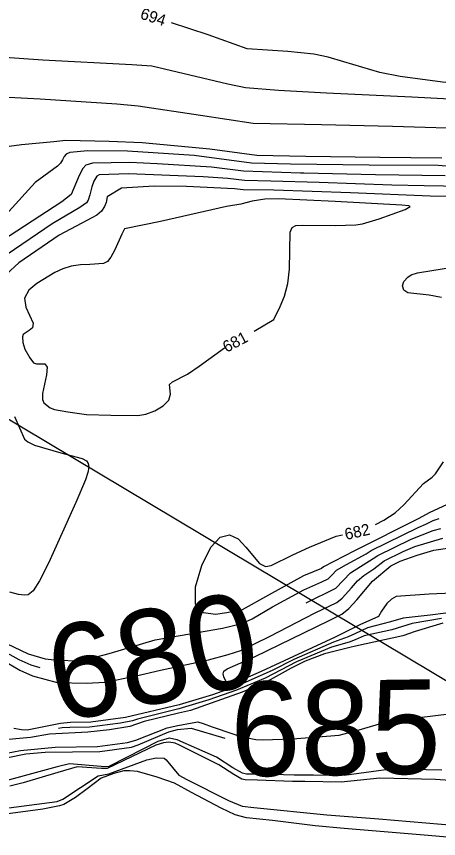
# Model space of a CAD drawing. Extents: x -291892836 to 2945206, y -477993085 to 1832792.
# Drawn here: x 1851221.7 to 1851369.4, y 543626.8 to 543914.3 of the extents above; entities that cross this region are included whole.
import ezdxf

# ---------------------------------------------------------------- set-up
doc = ezdxf.new("R2010")
doc.units = 0
for name, color, linetype in [('DT_X_Contour_Minor', 7, 'Continuous'), ('DT_X_Terrain_Ground_Line', 7, 'Continuous'), ('Level 19', 7, 'Continuous'), ('Level 40', 7, 'Continuous')]:
    doc.layers.add(name, color=color, linetype=linetype)

msp = doc.modelspace()

# ---------------------------------------------------------------- linework, layer by layer
at = {"layer": 'DT_X_Contour_Minor'}
for points in [[(1851546.78, 543877.22), (1851528.41, 543878.01), (1851496.64, 543879.6), (1851492.72, 543880.44), (1851469.69, 543882.49), (1851448.55, 543884.11), (1851427.74, 543885.52), (1851397.89, 543888.44), (1851370.79, 543891.24), (1851356.01, 543893.23), (1851348.91, 543894.66), (1851336.31, 543898.35), (1851330.82, 543899.96), (1851325.81, 543901.03), (1851316.66, 543902.01), (1851302.47, 543902.95), (1851288.79, 543907.83), (1851276.02, 543912.01)], [(1851546.26, 543873.94), (1851523.28, 543874.9), (1851497.4, 543876.18), (1851494, 543876.89), (1851489.54, 543878.1), (1851479.49, 543879.12), (1851454.46, 543881.19), (1851445.02, 543881.55), (1851415, 543883.26), (1851391.06, 543884.42), (1851360.06, 543886), (1851330.21, 543887.45), (1851313.39, 543888.38), (1851301.85, 543889.32), (1851295.7, 543890.62), (1851269.11, 543896.87), (1851262.08, 543897.3), (1851231.01, 543898.91), (1851216.03, 543900.01)], [(1851203.38, 543886.9), (1851230.06, 543885.46), (1851256.87, 543883.74), (1851264.27, 543883.01), (1851286.17, 543879.69), (1851304.49, 543876.97), (1851328.42, 543876.52), (1851353.29, 543875.93), (1851383.7, 543874.97), (1851404.21, 543874.35)], [(1851217.43, 543868.64), (1851223.5, 543869.51), (1851234.81, 543870.51), (1851239.01, 543871.01), (1851254.2, 543870.65), (1851265.75, 543870.19), (1851289.36, 543867.93), (1851305.81, 543865.7), (1851323.01, 543865.39), (1851348.82, 543865.07), (1851370.5, 543864.84)], [(1851387.95, 543860.65), (1851369.25, 543862.09), (1851345.16, 543862.22), (1851317.57, 543862.63), (1851303.97, 543862.95), (1851283.94, 543865.66), (1851260.53, 543867.15), (1851246.73, 543867.22), (1851240.4, 543866.67), (1851239.16, 543866.13), (1851238.45, 543865.27), (1851237.79, 543864.11)], [(1851237.79, 543864.11), (1851237.16, 543863), (1851236.08, 543861.94), (1851228.29, 543856.2), (1851219.07, 543846.08), (1851213.44, 543839.9), (1851209.27, 543836.13), (1851206.28, 543832.85), (1851201.56, 543826.94)], [(1851322.32, 543859.46), (1851321.14, 543859.49), (1851301.18, 543860.12), (1851289.93, 543861.55), (1851270.98, 543862.77), (1851261.35, 543863.14), (1851248.34, 543862.93), (1851245.98, 543862.2), (1851244.92, 543861.13), (1851243.71, 543858.65), (1851240.85, 543851.95), (1851237.55, 543849.47), (1851234.91, 543847.72), (1851216.9, 543835.9)], [(1851364.35, 543855.07), (1851353.07, 543855.27), (1851327.62, 543856.13), (1851310.69, 543856.62), (1851301.47, 543856.85), (1851295.67, 543857.58), (1851287.02, 543858.15), (1851260.93, 543859.2), (1851250.64, 543858.86), (1851249.86, 543858.39), (1851248.77, 543856.66), (1851248.16, 543854.65), (1851247.39, 543851.82), (1851246.83, 543850.04), (1851246.18, 543849.07), (1851243.89, 543847.43), (1851234.28, 543841.69), (1851218.5, 543830.97)], [(1851371.75, 543858.47), (1851347.29, 543858.87), (1851322.32, 543859.46)], [(1851379.66, 543851.34), (1851366.43, 543851.37), (1851338.61, 543852.56), (1851311.8, 543853.54), (1851301.07, 543853.66), (1851298.04, 543853.96), (1851281.17, 543854.75), (1851269.93, 543854.95), (1851258.51, 543854.21), (1851253.44, 543851.19), (1851253.08, 543849.21), (1851252.55, 543847.74), (1851251.5, 543846.2), (1851249.84, 543844.8), (1851244.65, 543841.91), (1851236.72, 543837.72), (1851222.62, 543828.14), (1851218.23, 543824.17)], [(1851377.93, 543854.83), (1851364.35, 543855.07)], [(1851304.95, 543804.21), (1851311.75, 543808.25), (1851314.03, 543812.78), (1851315.49, 543816.42), (1851316.67, 543820.89), (1851317.22, 543825.86), (1851317.47, 543838.86), (1851318.22, 543840.43), (1851319.49, 543841.2), (1851321.93, 543841.24), (1851333.25, 543841.12), (1851340.44, 543841.39), (1851342.8, 543841.77), (1851348.61, 543843.52), (1851357.72, 543846.76), (1851359.43, 543847.76), (1851359.04, 543848), (1851356.61, 543848.22), (1851333.2, 543849.56), (1851313.43, 543850.48), (1851308.58, 543850.32), (1851304.21, 543849.7), (1851300.29, 543848.66), (1851295.22, 543847.75), (1851272.15, 543842.56), (1851259.52, 543839.99), (1851258.6, 543838.09), (1851256.17, 543832.68), (1851254.8, 543830.13), (1851253.56, 543828.57), (1851252.15, 543827.87), (1851247.39, 543827.56), (1851244.13, 543827.4), (1851240.86, 543826.94), (1851237.93, 543826.02), (1851235.15, 543824.67), (1851228.91, 543820.9), (1851226.06, 543818.5), (1851224.58, 543815.72), (1851225.03, 543812.62), (1851227.55, 543807.05), (1851227.32, 543805.41), (1851226.18, 543804.42), (1851224.11, 543803.04), (1851223.79, 543802.25), (1851223.96, 543800.21), (1851224.7, 543797.88), (1851226.37, 543794.91), (1851227.67, 543793.18), (1851228.75, 543792.8), (1851231.66, 543792.73), (1851232.45, 543791.58), (1851232.23, 543788.93), (1851230.79, 543782.35), (1851230.79, 543780.28), (1851231.3, 543779.11), (1851233.56, 543777.35), (1851235, 543776.84), (1851239.68, 543776.04), (1851246.25, 543775.11), (1851254.7, 543774.85), (1851264.21, 543774.69), (1851266.94, 543775.19), (1851270.09, 543776.37), (1851273.07, 543778.08), (1851275.09, 543780.09), (1851275.63, 543782.15), (1851275.32, 543785.5), (1851276.28, 543786.48), (1851281.58, 543789.18), (1851285.71, 543791.97), (1851294.47, 543798.35)], [(1851370.38, 543816), (1851366.08, 543816.79), (1851358.62, 543817.61), (1851357.29, 543818.57), (1851356.74, 543820), (1851357.3, 543821.52), (1851358.61, 543823.11), (1851359.85, 543823.88), (1851361.99, 543824.55), (1851375.73, 543826.84)], [(1851221.09, 543774.38), (1851224.6, 543766.45), (1851225.66, 543765.49), (1851228.08, 543764.38), (1851237.31, 543761.68), (1851244.69, 543759.61), (1851246.22, 543758.86), (1851246.85, 543757.94), (1851247.01, 543756.62), (1851246.71, 543754.74), (1851245.91, 543752.19), (1851242.55, 543744.27), (1851232.98, 543723.04), (1851229.84, 543716.85), (1851227.52, 543713.37), (1851225.86, 543712.04), (1851224.6, 543711.85), (1851222.47, 543712.16), (1851219.39, 543712.91)], [(1851347.33, 543736.53), (1851350.32, 543738.08), (1851354.18, 543740.68), (1851357.29, 543743.49), (1851364.12, 543750.92), (1851367.23, 543753.14), (1851368.36, 543754.33), (1851371.17, 543758.46)], [(1851372.37, 543743.6), (1851366.16, 543740.65), (1851362.48, 543738.68), (1851340, 543727.43), (1851329.12, 543721.73), (1851328.47, 543721.24), (1851322.15, 543718.66), (1851309.9, 543711.9), (1851300.72, 543706.72), (1851295.37, 543705.66), (1851291.38, 543705.16), (1851287.16, 543705.71), (1851284.42, 543708.67), (1851284.43, 543714.76), (1851286.56, 543722.23), (1851289.74, 543728.68), (1851293.05, 543732.2), (1851296.25, 543732.95), (1851299.27, 543731.54), (1851302.03, 543728.71), (1851306.78, 543722.94), (1851308.83, 543721.94), (1851310.86, 543722.22), (1851318.4, 543725.95), (1851324.3, 543728.61), (1851333.64, 543732.45), (1851335.84, 543732.94)], [(1851344.03, 543726.37), (1851345.8, 543727.5), (1851362.28, 543735.57), (1851364.92, 543736.65), (1851367.58, 543737.99), (1851369.62, 543738.71)], [(1851323.07, 543709.14), (1851333.43, 543714.35), (1851338.58, 543719.66), (1851346.57, 543724.73), (1851348.11, 543725.71), (1851359.85, 543731.46), (1851367.55, 543734.48), (1851370.2, 543735.19)], [(1851206.9, 543694.93), (1851222.97, 543685.66), (1851227.34, 543683.68), (1851235.93, 543681.3), (1851246.12, 543681.07), (1851252.75, 543681.45), (1851263.16, 543683.59), (1851272.07, 543685.6), (1851288.89, 543689.25), (1851295.82, 543691.14), (1851300.18, 543692.55), (1851310.22, 543697.47), (1851326.25, 543705.66), (1851333.77, 543709.27), (1851335.7, 543710.78), (1851338.92, 543714.46), (1851341, 543716.88), (1851343.26, 543718.72), (1851346.76, 543721.1), (1851350.42, 543723.91), (1851356.98, 543727.17), (1851361.15, 543728.84), (1851370.91, 543731.78)], [(1851374.23, 543712.53), (1851366.16, 543712.26), (1851354.55, 543711.41), (1851352.89, 543710.44), (1851351.35, 543708.91), (1851349.46, 543706.23), (1851348.42, 543704.44), (1851341.82, 543701.51), (1851333.27, 543697.21), (1851307.34, 543685.21), (1851299.06, 543681.62), (1851296.45, 543680.95), (1851295.65, 543681.09), (1851295.14, 543681.59), (1851294.25, 543683.3), (1851294, 543684.31), (1851294.33, 543685.27), (1851295.42, 543686.08), (1851305.22, 543690.38), (1851330.93, 543702.89), (1851335.54, 543705.28), (1851337.97, 543707.21), (1851340.76, 543710.29), (1851346.26, 543716.78), (1851352.72, 543722.12), (1851355.99, 543723.74), (1851361.96, 543725.9), (1851367.7, 543727.61), (1851386.2, 543730.35)], [(1851218.22, 543694.95), (1851225.86, 543691.39), (1851231.76, 543689.63), (1851236.03, 543689.11), (1851243.55, 543688.96), (1851246.55, 543689.5), (1851254.15, 543691.45), (1851270.29, 543696.21), (1851293.82, 543700.34), (1851300.54, 543702), (1851304.19, 543703.65), (1851311.3, 543707.8), (1851322.33, 543713.76), (1851328.58, 543716.53), (1851330.74, 543717.56), (1851332.03, 543718.87), (1851333.7, 543720.56), (1851337.24, 543722.6), (1851344.03, 543726.37)], [(1851371.92, 543705.58), (1851366.46, 543704.87), (1851357.03, 543703.8), (1851352.6, 543702.58), (1851344.58, 543700.46), (1851340.16, 543698.41), (1851337.82, 543697.27), (1851332.64, 543695.47), (1851318.82, 543689.32), (1851311.19, 543685.5), (1851298.86, 543680.1), (1851290.27, 543676.97), (1851278.64, 543673.54), (1851259.93, 543669.12), (1851247.74, 543667.46), (1851240.59, 543667.29), (1851237.19, 543666.98), (1851225.47, 543664.72), (1851223.47, 543664.82), (1851220.87, 543665.3)], [(1851370.39, 543703.68), (1851360.22, 543701.91), (1851353.01, 543699.74), (1851343.42, 543697.6), (1851340.27, 543696.24), (1851338.12, 543695.4), (1851332, 543693.73), (1851324.72, 543690.7), (1851319.65, 543688.54), (1851308.71, 543682.9), (1851298.74, 543678.63), (1851289.06, 543675.26), (1851278.55, 543672.1), (1851264.06, 543668.49), (1851262.36, 543667.91), (1851258.16, 543667.1), (1851247.3, 543665.7), (1851240.36, 543665.56), (1851237.78, 543665.53), (1851236.4, 543665.3)], [(1851370.96, 543702.12), (1851361.2, 543699.18), (1851356.87, 543697.66), (1851340.38, 543694.07), (1851338.42, 543693.53), (1851329.45, 543691.4), (1851322.74, 543688.81), (1851317.9, 543686.4), (1851309.4, 543681.74), (1851300.74, 543677.97), (1851282.63, 543671.59), (1851278.45, 543670.65), (1851266.42, 543667.67), (1851261.37, 543665.93), (1851254.31, 543664.76), (1851246.67, 543663.93), (1851233.3, 543663.31), (1851226.67, 543662.05), (1851202.43, 543659.91)], [(1851212.78, 543694.7), (1851222.51, 543689.39), (1851226.76, 543687.49), (1851229.93, 543686.55)], [(1851213.24, 543655.72), (1851223.1, 543657.6), (1851235.33, 543658.73), (1851250.14, 543658.91), (1851260.62, 543660.35), (1851263.54, 543661.16), (1851274.47, 543665.47), (1851278.18, 543666.32), (1851283.17, 543667.21), (1851285.23, 543667.59), (1851287, 543667.05), (1851290.23, 543665.85), (1851297.46, 543663.37), (1851299.82, 543662.51), (1851305.49, 543661.42), (1851307.77, 543661.23), (1851318.28, 543661.6), (1851334.64, 543662.97), (1851341.62, 543664.77), (1851349.6, 543667.06), (1851357.86, 543668.46), (1851373.14, 543670.38)], [(1851218.68, 543655.05), (1851225.01, 543656.4), (1851231.77, 543657.01), (1851250.85, 543657.21), (1851261.94, 543658.77), (1851264.26, 543659.57), (1851275.09, 543664.1), (1851278.08, 543664.87), (1851282.81, 543665.32), (1851294.66, 543661.86), (1851294.66, 543661.86)], [(1851370.52, 543650.68), (1851354.12, 543651), (1851350.91, 543650.79), (1851336.34, 543648.8), (1851325.6, 543648.89), (1851323.52, 543648.91), (1851318.84, 543648.97), (1851307.59, 543649.3), (1851302.21, 543649.33), (1851300.86, 543649.67), (1851297.47, 543651.55), (1851291.77, 543655.24), (1851278, 543661.26), (1851275.13, 543661.91), (1851271.2, 543660.69), (1851260.52, 543655.24), (1851253.82, 543651.87), (1851251.36, 543651.93), (1851240.25, 543652.94), (1851236.01, 543651.89), (1851216.72, 543646.59)], [(1851381.76, 543646.48), (1851368.34, 543647.37), (1851348.87, 543647.83), (1851335.35, 543646.49), (1851322.63, 543646.66), (1851318.34, 543646.76), (1851306.12, 543647.23), (1851301.72, 543647.26), (1851300.64, 543647.55), (1851297.83, 543649.14), (1851292.52, 543652.49), (1851278.81, 543659.38), (1851277.26, 543660.1), (1851275.09, 543660.49), (1851273.14, 543660.28), (1851270.45, 543659.38), (1851253.44, 543651.25), (1851251.51, 543651.24), (1851242.96, 543651.86), (1851236.2, 543649.81), (1851224.04, 543646.2), (1851219.44, 543645.13)], [(1851219.06, 543637.5), (1851235.92, 543639.75), (1851238, 543640.54), (1851250.32, 543648.68), (1851254.05, 543649.4), (1851267.4, 543654.34), (1851270.56, 543655.03), (1851273.39, 543654.9), (1851274.06, 543654.31), (1851278.57, 543648.98), (1851281.36, 543647.37), (1851295.87, 543640.08), (1851300.67, 543638.11), (1851304.73, 543637.62), (1851330.33, 543635), (1851348.5, 543633.68), (1851375.93, 543631.27)], [(1851377.91, 543626.76), (1851364.36, 543627.89), (1851336.37, 543630.32), (1851326.24, 543631.23), (1851311.28, 543633.06), (1851302.24, 543634.02), (1851298.29, 543635.07), (1851293.32, 543637.4), (1851282.97, 543642.81), (1851277.08, 543646.08), (1851270.95, 543648.23), (1851264.06, 543650.16), (1851261.4, 543650.5), (1851259.32, 543650.41), (1851255.82, 543649.51), (1851251.42, 543647.89), (1851246.48, 543644.1), (1851242.41, 543641.16), (1851238.33, 543638.72), (1851236.77, 543638.19), (1851230.96, 543637.09), (1851214.31, 543634.79)]]:
    msp.add_lwpolyline(points, dxfattribs=at)
at = {"layer": 'Level 40'}
msp.add_line((1851210.63, 543778.33), (1851389.11, 543671.79), dxfattribs=at)

# ---------------------------------------------------------------- texts
at = {"layer": 'DT_X_Terrain_Ground_Line'}
for s, rotation, p in [('680', 11.0237, (1851236.31, 543667.29)), ('685', 0.8251, (1851296.75, 543648.48))]:
    msp.add_text(s, height=33, rotation=rotation, dxfattribs=at).set_placement(p)
at = {"layer": 'Level 19'}
for s, rotation, p in [('694', 341.8839, (1851264.74, 543913.59)), ('681', 27.8286, (1851295.23, 543796.6)), ('682', 12.6395, (1851337.03, 543731.15))]:
    msp.add_text(s, height=4, rotation=rotation, dxfattribs=at).set_placement(p)

doc.saveas('drawing.dxf')
